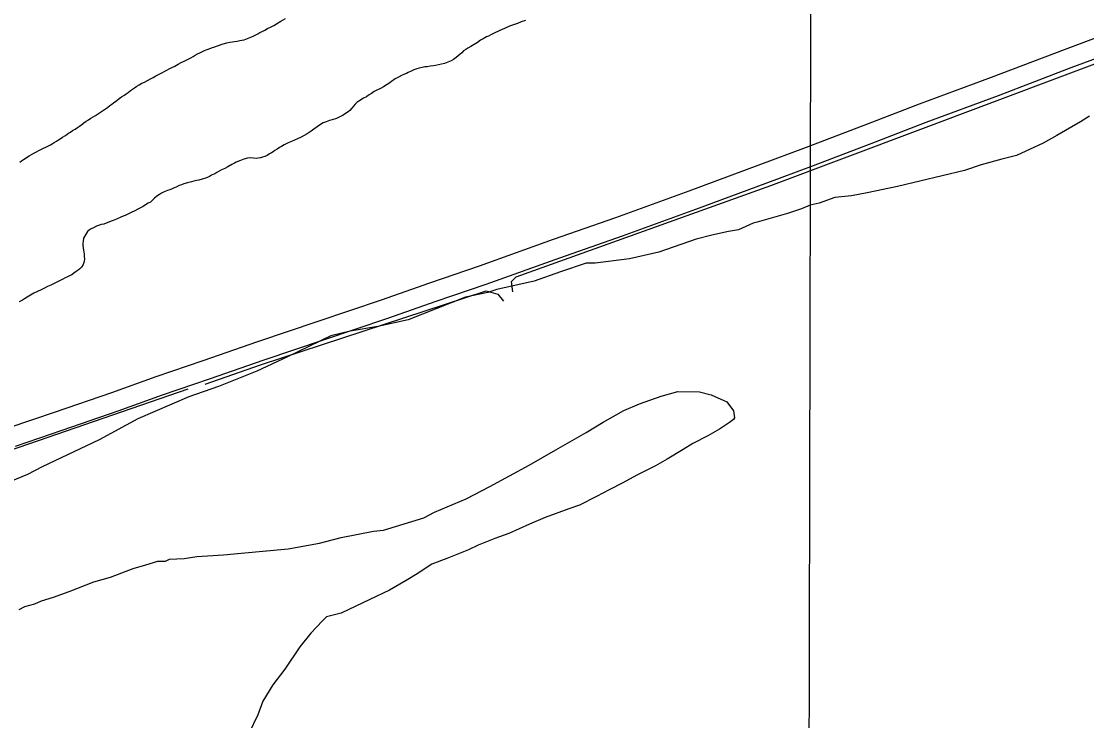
# Model space of a CAD drawing. Extents: x 3172297 to 3210190, y 958463 to 983887.
# Drawn here: x 3201407 to 3203046, y 966621 to 967697 of the extents above; entities that cross this region are included whole.
import ezdxf

# ---------------------------------------------------------------- set-up
doc = ezdxf.new("R2010")
doc.units = 0
for name, color, linetype in [('V-GRID-MAJR', 7, 'Continuous'), ('V-ROAD-CNTR', 7, 'Continuous'), ('V-SITE-VEGE', 7, 'Continuous'), ('V-TOPO-SHOR', 7, 'Continuous')]:
    doc.layers.add(name, color=color, linetype=linetype)

msp = doc.modelspace()

# ---------------------------------------------------------------- linework, layer by layer
at = {"layer": 'V-GRID-MAJR'}
msp.add_spline([(3202613, 963855), (3202626.2, 969916.4), (3202639.4, 975979.8), (3202652.7, 982043.2), (3202652.7, 982045.1)], degree=3, dxfattribs=at)
at = {"layer": 'V-ROAD-CNTR'}
for points in [[(3203108.1, 967689.6), (3203011.1, 967653.3), (3202898.9, 967610.4), (3202788.1, 967569.4), (3202709.5, 967539.1), (3202614.5, 967502.9), (3202540.2, 967474.9), (3202433.8, 967435.6), (3202321.2, 967394.6), (3202225, 967361), (3202111.4, 967320.1), (3202035, 967294), (3201960.4, 967268.1), (3201863.2, 967235.1), (3201770.1, 967203.9), (3201685.9, 967174.6), (3201613.8, 967150.1), (3201545.4, 967125.5), (3201459.1, 967095.5), (3201387.6, 967071.2)], [(3203118.8, 967661.5), (3203021.7, 967625.3), (3202909.5, 967582.3), (3202798.7, 967541.4), (3202720.3, 967511.1), (3202625.1, 967474.8), (3202550.7, 967446.8), (3202444.1, 967407.4), (3202331.3, 967366.3), (3202235, 967332.7), (3202121.3, 967291.8), (3202044.7, 967265.7), (3201970.2, 967239.7), (3201872.8, 967206.7), (3201779.8, 967175.5), (3201695.6, 967146.3), (3201623.7, 967121.8), (3201555.5, 967097.2), (3201468.9, 967067.1), (3201397.3, 967042.8)]]:
    msp.add_lwpolyline(points, dxfattribs=at)
at = {"layer": 'V-SITE-VEGE'}
for p, q in [((3203036.5, 967542.2), (3203000.1, 967521.5)), ((3203050.2, 967551.1), (3203036.5, 967542.2)), ((3202978.9, 967509.7), (3202938, 967490.6)), ((3203000.1, 967521.5), (3202978.9, 967509.7)), ((3202938, 967490.6), (3202915.3, 967484.8)), ((3202883.6, 967476.1), (3202857.8, 967467.4)), ((3202915.3, 967484.8), (3202883.6, 967476.1)), ((3202857.8, 967467.4), (3202755.1, 967442.9)), ((3202755.1, 967442.9), (3202708.2, 967432.9)), ((3202658.4, 967425.9), (3202634.2, 967417.1)), ((3202684.1, 967428.6), (3202658.4, 967425.9)), ((3202708.2, 967432.9), (3202684.1, 967428.6)), ((3202607, 967408.4), (3202585.8, 967401.1)), ((3202620.6, 967414.3), (3202607, 967408.4)), ((3202634.2, 967417.1), (3202620.6, 967414.3)), ((3202585.8, 967401.1), (3202538.9, 967388.1)), ((3202510.2, 967376.3), (3202495, 967373.5)), ((3202532.9, 967386.6), (3202510.2, 967376.3)), ((3202538.9, 967388.1), (3202532.9, 967386.6)), ((3202445.2, 967362), (3202387.7, 967341.6)), ((3202469.4, 967367.8), (3202445.2, 967362)), ((3202495, 967373.5), (3202469.4, 967367.8)), ((3202342.3, 967331.5), (3202289.5, 967324.6)), ((3202387.7, 967341.6), (3202342.3, 967331.5)), ((3202236.6, 967311.6), (3202195.8, 967297)), ((3202276, 967324.7), (3202236.6, 967311.6)), ((3202289.5, 967324.6), (3202276, 967324.7)), ((3202195.8, 967297), (3202138.3, 967284.1)), ((3202124.7, 967279.7), (3202090, 967272.6)), ((3202138.3, 967284.1), (3202124.7, 967279.7)), ((3202090, 967272.6), (3202002.2, 967237.4)), ((3201955.3, 967227.4), (3201913, 967220.3)), ((3202002.2, 967237.4), (3201955.3, 967227.4)), ((3201882.8, 967213.1), (3201816.1, 967180.7)), ((3201913, 967220.3), (3201882.8, 967213.1)), ((3201816.1, 967180.7), (3201769.2, 967158.6)), ((3201769.2, 967158.6), (3201710.1, 967135.2)), ((3201710.1, 967135.2), (3201664.7, 967119.1)), ((3201664.7, 967119.1), (3201586, 967085.3)), ((3202357.9, 967108.3), (3202391.2, 967120)), ((3202391.2, 967120), (3202416.9, 967127.2)), ((3202416.9, 967127.2), (3202450.1, 967126.8)), ((3202450.1, 967126.8), (3202468.1, 967122.1)), ((3202468.1, 967122.1), (3202492.1, 967111.3)), ((3202301.8, 967080.3), (3202333.7, 967098)), ((3202333.7, 967098), (3202357.9, 967108.3)), ((3202492.1, 967111.3), (3202502.5, 967097.6)), ((3202502.5, 967097.6), (3202503.9, 967087)), ((3201586, 967085.3), (3201526.8, 967052.8)), ((3202276, 967064), (3202301.8, 967080.3)), ((3202496.3, 967079.6), (3202481.1, 967069.2)), ((3202502.3, 967084), (3202496.3, 967079.6)), ((3202503.9, 967087), (3202502.3, 967084)), ((3202229, 967037.4), (3202276, 967064)), ((3202481.1, 967069.2), (3202462.9, 967058.9)), ((3201526.8, 967052.8), (3201438.9, 967011.6)), ((3202440.1, 967047.1), (3202425, 967038.2)), ((3202462.9, 967058.9), (3202440.1, 967047.1)), ((3202188, 967013.7), (3202229, 967037.4)), ((3202425, 967038.2), (3202400.7, 967023.4)), ((3202400.7, 967023.4), (3202382.5, 967013)), ((3201416.2, 966999.8), (3201355.6, 966974.9)), ((3201438.9, 967011.6), (3201416.2, 966999.8)), ((3202127.4, 966981.2), (3202188, 967013.7)), ((3202353.7, 966998.3), (3202332.4, 966986.5)), ((3202382.5, 967013), (3202353.7, 966998.3)), ((3202091, 966962.1), (3202127.4, 966981.2)), ((3202332.4, 966986.5), (3202311.2, 966976.2)), ((3202291.5, 966965.8), (3202265.7, 966952.6)), ((3202311.2, 966976.2), (3202291.5, 966965.8)), ((3202042.5, 966941.5), (3202091, 966962.1)), ((3202265.7, 966952.6), (3202249.1, 966946.7)), ((3201963.8, 966913.8), (3202025.9, 966932.7)), ((3202025.9, 966932.7), (3202042.5, 966941.5)), ((3202212.8, 966933.6), (3202188.5, 966923.3)), ((3202249.1, 966946.7), (3202212.8, 966933.6)), ((3202188.5, 966923.3), (3202156.7, 966908.6)), ((3201865.7, 966893.8), (3201898.9, 966902.4)), ((3201898.9, 966902.4), (3201948.8, 966912.4)), ((3201948.8, 966912.4), (3201963.8, 966913.8)), ((3202135.5, 966901.3), (3202109.8, 966891)), ((3202156.7, 966908.6), (3202135.5, 966901.3)), ((3201744.9, 966878.5), (3201817.3, 966885.3)), ((3201817.3, 966885.3), (3201865.7, 966893.8)), ((3202094.6, 966883.7), (3202061.3, 966870.5)), ((3202109.8, 966891), (3202094.6, 966883.7)), ((3201598.5, 966860.6), (3201616.7, 966866.4)), ((3201616.7, 966866.4), (3201628.7, 966866.3)), ((3201628.7, 966866.3), (3201634.8, 966869.2)), ((3201634.8, 966869.2), (3201657.4, 966870.5)), ((3201657.4, 966870.5), (3201677, 966873.3)), ((3201677, 966873.3), (3201717.7, 966875.8)), ((3201717.7, 966875.8), (3201744.9, 966878.5)), ((3202061.3, 966870.5), (3202038.6, 966861.7)), ((3201544, 966841.6), (3201578.8, 966854.8)), ((3201578.8, 966854.8), (3201598.5, 966860.6)), ((3202038.6, 966861.7), (3202015.8, 966846.9)), ((3201480.5, 966819.7), (3201518.3, 966834.4)), ((3201518.3, 966834.4), (3201544, 966841.6)), ((3201999.1, 966836.5), (3201973.4, 966821.7)), ((3202015.8, 966846.9), (3201999.1, 966836.5)), ((3201456.3, 966811), (3201480.5, 966819.7)), ((3201973.4, 966821.7), (3201943, 966807)), ((3201427.5, 966800.7), (3201438.1, 966805.1)), ((3201438.1, 966805.1), (3201456.3, 966811)), ((3201943, 966807), (3201899.1, 966786.4)), ((3201403.3, 966792), (3201412.4, 966796.4)), ((3201412.4, 966796.4), (3201427.5, 966800.7)), ((3201899.1, 966786.4), (3201876.4, 966780.6)), ((3201870.3, 966774.6), (3201852, 966755.3)), ((3201876.4, 966780.6), (3201870.3, 966774.6)), ((3201852, 966755.3), (3201835.2, 966734.3)), ((3201835.2, 966734.3), (3201812.2, 966699.9)), ((3201812.2, 966699.9), (3201793.9, 966676)), ((3201793.9, 966676), (3201778.5, 966650.6)), ((3201778.5, 966650.6), (3201770.7, 966629.6)), ((3201770.7, 966629.6), (3201756.8, 966601.1))]:
    msp.add_line(p, q, dxfattribs=at)
at = {"layer": 'V-TOPO-SHOR'}
for points in [[(3202162.9, 967280.6), (3202161.2, 967296.5), (3202168.3, 967303.6), (3202559.9, 967444.2), (3203126.8, 967657), (3203314.7, 967727.4), (3203727.5, 967885.7), (3203902.9, 967959.6), (3203927.7, 967966.6), (3203945.4, 967961.2), (3203966.6, 967938.2), (3204009, 967904.4)], [(3201503.1, 967540.7), (3201506.5, 967543.1), (3201510.1, 967545.4), (3201513.9, 967548), (3201521.1, 967552.1), (3201536.4, 967562.2), (3201539.4, 967564.3), (3201542.9, 967567.3), (3201546, 967569.4), (3201548.8, 967571.6), (3201553.9, 967575.4), (3201557.5, 967578.2), (3201561, 967580.7), (3201564.7, 967583), (3201568, 967585.3), (3201571, 967587.3), (3201574.9, 967590.3), (3201577.7, 967592.4), (3201581, 967594.9), (3201584.7, 967597.1), (3201588.2, 967599.4), (3201592.4, 967601.7), (3201596.1, 967603.6), (3201600.7, 967606.1), (3201605.4, 967608.6), (3201609.5, 967610.8), (3201613.7, 967613.2), (3201618.9, 967615.7), (3201623.8, 967618.4), (3201627.6, 967620.5), (3201630.5, 967621.9), (3201634.4, 967623.8), (3201637.5, 967625.4), (3201642.8, 967628), (3201648.1, 967630.9), (3201652.9, 967633.4), (3201658.3, 967636.1), (3201663.7, 967638.8), (3201667.5, 967640.8), (3201671.4, 967643.1), (3201674.1, 967644.7), (3201678.1, 967646.8), (3201681.4, 967648.5), (3201684.4, 967650.1), (3201688.6, 967652), (3201691.4, 967653.3), (3201695.6, 967654.8), (3201699.2, 967656), (3201703, 967657.4), (3201707.3, 967658.8), (3201717.5, 967662.2), (3201723.2, 967663.7), (3201727.7, 967664.7), (3201731.5, 967665.3), (3201734.6, 967665.9), (3201738.7, 967666.6), (3201742.8, 967667.4), (3201746.2, 967668.1), (3201749.6, 967668.7), (3201759.7, 967672.5), (3201763.5, 967674.4), (3201770.7, 967677.9), (3201773.8, 967679.6), (3201777.3, 967681.6), (3201781.3, 967683.6), (3201785.8, 967685.9), (3201791.1, 967688.4), (3201795.2, 967690.6), (3201799.4, 967693.1), (3201806.1, 967697), (3201813.2, 967701.1)], [(3202182.5, 967698.4), (3202175.8, 967696), (3202170.4, 967693.9), (3202165.8, 967692.3), (3202162.3, 967691.1), (3202157.8, 967689.3), (3202150.3, 967686), (3202143.1, 967682.8), (3202139.7, 967681.2), (3202136.4, 967679.7), (3202129.4, 967676.1), (3202125.5, 967674.4), (3202122.7, 967673.2), (3202117.2, 967670.3), (3202113.3, 967667.8), (3202108.6, 967664.6), (3202103.5, 967661.4), (3202098.4, 967658.4), (3202093.9, 967655.7), (3202090.5, 967653.5), (3202087.3, 967651.4), (3202084.4, 967648.7), (3202082, 967646.7), (3202079.1, 967644.1), (3202075.7, 967641.2), (3202071.8, 967638.1), (3202068.4, 967636.1), (3202063.2, 967634), (3202057.7, 967632.1), (3202053.3, 967631.1), (3202048.7, 967629.9), (3202044.3, 967629), (3202041.1, 967628.7), (3202035.8, 967627.8), (3202031.2, 967627.2), (3202027.7, 967626.8), (3202023.4, 967626.2), (3202018.9, 967625.1), (3202015.2, 967623.9), (3202010.8, 967622.3), (3202006.6, 967620.5), (3202002, 967618.3), (3201999.2, 967616.9), (3201996.3, 967615.5), (3201991.8, 967613.6), (3201987, 967610.9), (3201982, 967608.3), (3201976.2, 967604.3), (3201973.7, 967602.6), (3201969.9, 967599.9), (3201963.9, 967596.1), (3201959.2, 967593.6), (3201954, 967591.1), (3201949.8, 967588.8), (3201945.6, 967586), (3201941.2, 967583.2), (3201937.8, 967580.9), (3201933.5, 967578.5), (3201925.9, 967574), (3201923.1, 967572.2), (3201920.5, 967569.7)], [(3201920.5, 967569.7), (3201917.7, 967566.5), (3201915.3, 967563.3), (3201912.2, 967559.8), (3201909.5, 967557.9), (3201905.8, 967555.4), (3201901.9, 967552.8), (3201897.1, 967550), (3201891.6, 967547.7), (3201885.3, 967545.6), (3201880.9, 967544.2), (3201876, 967542.5), (3201871.4, 967540.7), (3201867.1, 967538.3), (3201862.1, 967534.8), (3201857, 967531.1), (3201853, 967528.1), (3201849.8, 967525.7), (3201846.6, 967524), (3201841.9, 967521.3), (3201837.6, 967518.9), (3201831.9, 967516.1), (3201827, 967514.1), (3201822.5, 967512), (3201817.2, 967509.8), (3201811.4, 967506.9), (3201807.1, 967504.6), (3201804.2, 967502.8), (3201800.4, 967500.4), (3201796.9, 967498), (3201794.3, 967496.2), (3201791.5, 967494.5), (3201788.7, 967492.9), (3201784.8, 967490.6), (3201781.5, 967488.9), (3201778, 967487.7), (3201775, 967487), (3201771.1, 967486.3), (3201768, 967486.1), (3201763.9, 967486.6), (3201760, 967486.9), (3201754.8, 967486.4), (3201749.2, 967484.9), (3201743.8, 967482.8), (3201737.5, 967480), (3201734.8, 967478.6), (3201730.9, 967476.5), (3201724.7, 967473.1), (3201720, 967470.7), (3201715, 967468.3), (3201707.8, 967464.1), (3201704.6, 967462.5), (3201699.5, 967460), (3201696.2, 967458.3), (3201691.7, 967456.2), (3201685.1, 967454), (3201680.1, 967452.8), (3201676.5, 967451.9), (3201672.2, 967450.9), (3201668.6, 967450.2), (3201662.4, 967448.6), (3201657, 967446.8), (3201653.1, 967445.3), (3201649.6, 967444.1), (3201644.8, 967442), (3201642.1, 967440.6), (3201639, 967439.3), (3201635.3, 967437.9), (3201631.7, 967436.5), (3201626.7, 967434.8), (3201622.5, 967432.8), (3201619.3, 967430.7), (3201615.3, 967427.9), (3201611.7, 967424.6), (3201608.3, 967421.3), (3201605.4, 967418.9), (3201602.1, 967416.9), (3201598, 967414.4), (3201594.4, 967412.2), (3201590.1, 967410.1), (3201586, 967407.7), (3201581.3, 967405.3), (3201575.9, 967402.7), (3201570.6, 967400.1), (3201566.5, 967398.3), (3201563.7, 967397), (3201559.8, 967395.4), (3201553.2, 967392.6), (3201548.2, 967390.5), (3201545.1, 967389.2), (3201541.2, 967387.8), (3201537.2, 967386.2), (3201533.6, 967385), (3201529.7, 967384.1), (3201525.5, 967382.9), (3201522.7, 967381.8), (3201518.1, 967379.4), (3201514.4, 967377.5), (3201511.4, 967375.7), (3201508.6, 967373.7), (3201502.7, 967363.3)], [(3201404.3, 967480.3), (3201407.3, 967482.3), (3201410, 967484.4), (3201412.5, 967486), (3201416.1, 967488.3), (3201419.1, 967490), (3201422.5, 967491.9), (3201426.2, 967493.9), (3201430.1, 967496.1), (3201434, 967498.2), (3201437.8, 967500.3), (3201440.7, 967501.8), (3201444.7, 967503.5), (3201448.7, 967505.3), (3201451.5, 967507.1), (3201454.1, 967508.7), (3201457.2, 967510.6), (3201460.7, 967512.7), (3201463.8, 967514.5), (3201466.4, 967516.2), (3201470.2, 967518.7), (3201473.8, 967521), (3201476.6, 967522.6), (3201479.4, 967524.7), (3201482.3, 967526.6), (3201485.8, 967528.9), (3201489.5, 967531.2), (3201493.2, 967533.8), (3201496.5, 967535.8), (3201499.8, 967538.2), (3201503.1, 967540.7)], [(3201502.7, 967363.3), (3201501.9, 967358.6), (3201501.4, 967355.5), (3201501.5, 967352.1), (3201502, 967348.5), (3201502.5, 967344.7), (3201502.8, 967341.5), (3201503.3, 967338.5), (3201503.5, 967334.7), (3201503.8, 967331.6), (3201503.5, 967327.2), (3201502, 967322.7), (3201499.6, 967318.8), (3201496.8, 967316.2), (3201494.3, 967314.2), (3201491.3, 967311.8), (3201487.8, 967309.2), (3201484.4, 967306.9), (3201481.1, 967305.2), (3201476.9, 967303.3), (3201474.1, 967302), (3201470.5, 967300.1), (3201467.6, 967298.8), (3201464.4, 967297), (3201460.2, 967294.9), (3201457.5, 967293.6), (3201452.2, 967291), (3201447.3, 967288.7), (3201442.6, 967286.3), (3201437.2, 967283.8), (3201426.3, 967278.8), (3201421, 967275.7), (3201415.6, 967272.5), (3201411.6, 967269.9), (3201408.6, 967268), (3201403.5, 967265.2)], [(3201689.9, 967138.4), (3201775, 967168.2), (3202122.2, 967282.4), (3202139.9, 967277.1), (3202148.7, 967266.4)], [(3200540.5, 966898.7), (3200768.8, 966882.2), (3200869.7, 966881.9), (3200944.1, 966888.8), (3201013.1, 966906.4), (3201128.3, 966946.8), (3201663.4, 967131.3)]]:
    msp.add_lwpolyline(points, dxfattribs=at)

doc.saveas('drawing.dxf')
